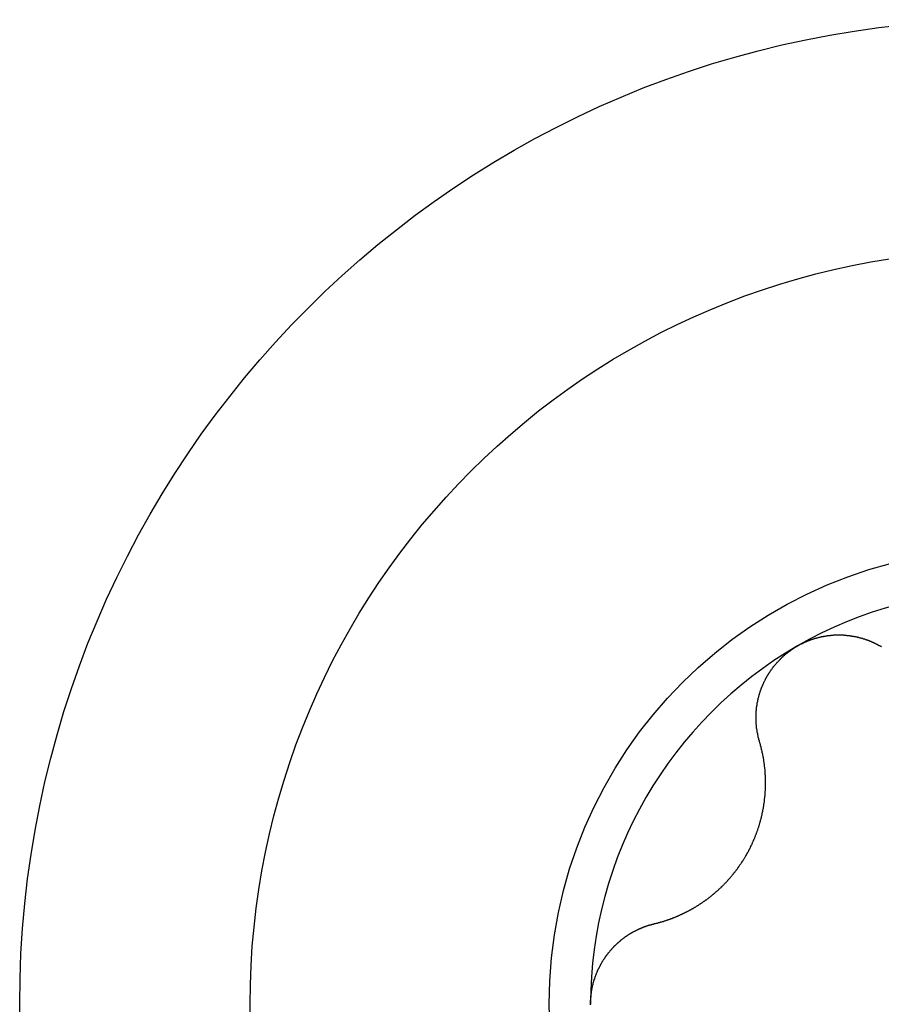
# Model space of a CAD drawing. Extents: x 1107 to 4046, y 937 to 3355.
# Tile 282 of 656: x 1147.21 to 1151.32, y 1899.71 to 1904.41. Entities that reach past the tile are written whole.
import ezdxf

# ---------------------------------------------------------------- set-up
doc = ezdxf.new("R2010")
doc.units = 0
doc.layers.add('KF_VIDA_L___C_RIGHT', color=7, linetype='CONTINUOUS')

# ---------------------------------------------------------------- blocks, each defined once
blk = doc.blocks.new('KF_VIDA_L___C_RIGHT')
at = {"layer": 'KF_VIDA_L___C_RIGHT'}
for points in [[(-435.788, 212.21, 0), (-435.786, 212.211, 0), (-435.784, 212.212, 0), (-435.782, 212.214, 0), (-435.78, 212.215, 0), (-435.778, 212.216, 0), (-435.776, 212.217, 0), (-435.775, 212.218, 0), (-435.773, 212.219, 0), (-435.771, 212.22, 0), (-435.769, 212.22, 0), (-435.767, 212.221, 0), (-435.765, 212.222, 0), (-435.763, 212.223, 0), (-435.761, 212.224, 0), (-435.759, 212.225, 0), (-435.757, 212.226, 0), (-435.755, 212.227, 0), (-435.753, 212.228, 0), (-435.752, 212.229, 0), (-435.75, 212.23, 0), (-435.748, 212.23, 0), (-435.746, 212.231, 0), (-435.744, 212.232, 0), (-435.742, 212.233, 0), (-435.74, 212.234, 0), (-435.738, 212.235, 0), (-435.736, 212.235, 0), (-435.734, 212.236, 0), (-435.732, 212.237, 0), (-435.73, 212.238, 0), (-435.728, 212.238, 0), (-435.726, 212.239, 0), (-435.724, 212.24, 0), (-435.722, 212.241, 0), (-435.72, 212.241, 0), (-435.718, 212.242, 0), (-435.715, 212.243, 0), (-435.713, 212.243, 0), (-435.711, 212.244, 0), (-435.709, 212.245, 0), (-435.707, 212.245, 0), (-435.705, 212.246, 0), (-435.703, 212.247, 0), (-435.701, 212.247, 0), (-435.699, 212.248, 0), (-435.697, 212.248, 0), (-435.695, 212.249, 0), (-435.693, 212.25, 0), (-435.691, 212.25, 0), (-435.689, 212.251, 0), (-435.686, 212.251, 0), (-435.684, 212.252, 0), (-435.682, 212.252, 0), (-435.68, 212.253, 0), (-435.678, 212.253, 0), (-435.676, 212.254, 0), (-435.674, 212.254, 0), (-435.672, 212.255, 0), (-435.67, 212.255, 0), (-435.667, 212.256, 0), (-435.665, 212.256, 0), (-435.663, 212.256, 0), (-435.661, 212.257, 0), (-435.659, 212.257, 0), (-435.657, 212.258, 0), (-435.655, 212.258, 0), (-435.653, 212.258, 0), (-435.65, 212.259, 0), (-435.648, 212.259, 0), (-435.646, 212.259, 0), (-435.644, 212.26, 0), (-435.642, 212.26, 0), (-435.64, 212.26, 0), (-435.638, 212.26, 0), (-435.635, 212.261, 0), (-435.633, 212.261, 0), (-435.631, 212.261, 0), (-435.629, 212.261, 0), (-435.627, 212.262, 0), (-435.625, 212.262, 0), (-435.623, 212.262, 0), (-435.62, 212.262, 0), (-435.618, 212.262, 0), (-435.616, 212.262, 0), (-435.614, 212.263, 0), (-435.612, 212.263, 0), (-435.61, 212.263, 0), (-435.607, 212.263, 0), (-435.605, 212.263, 0), (-435.603, 212.263, 0), (-435.601, 212.263, 0), (-435.599, 212.263, 0), (-435.597, 212.263, 0), (-435.595, 212.263, 0), (-435.592, 212.263, 0), (-435.59, 212.263, 0), (-435.588, 212.263, 0), (-435.586, 212.263, 0), (-435.584, 212.263, 0), (-435.582, 212.263, 0), (-435.58, 212.263, 0), (-435.578, 212.263, 0), (-435.575, 212.263, 0), (-435.573, 212.263, 0), (-435.571, 212.263, 0), (-435.569, 212.263, 0), (-435.567, 212.263, 0), (-435.565, 212.262, 0), (-435.563, 212.262, 0), (-435.56, 212.262, 0), (-435.558, 212.262, 0), (-435.556, 212.262, 0), (-435.554, 212.262, 0), (-435.552, 212.261, 0), (-435.55, 212.261, 0), (-435.548, 212.261, 0), (-435.546, 212.261, 0), (-435.544, 212.26, 0), (-435.542, 212.26, 0), (-435.539, 212.26, 0), (-435.537, 212.26, 0), (-435.535, 212.259, 0), (-435.533, 212.259, 0), (-435.531, 212.259, 0), (-435.529, 212.258, 0), (-435.527, 212.258, 0), (-435.525, 212.258, 0), (-435.523, 212.257, 0), (-435.521, 212.257, 0), (-435.519, 212.257, 0), (-435.517, 212.256, 0), (-435.515, 212.256, 0), (-435.513, 212.256, 0), (-435.511, 212.255, 0), (-435.508, 212.255, 0), (-435.506, 212.254, 0), (-435.504, 212.254, 0), (-435.502, 212.253, 0), (-435.5, 212.253, 0), (-435.498, 212.252, 0), (-435.496, 212.252, 0), (-435.494, 212.251, 0), (-435.492, 212.251, 0), (-435.49, 212.25, 0), (-435.488, 212.25, 0), (-435.486, 212.249, 0), (-435.484, 212.249, 0), (-435.482, 212.248, 0), (-435.481, 212.248, 0), (-435.479, 212.247, 0), (-435.477, 212.247, 0), (-435.475, 212.246, 0), (-435.473, 212.245, 0), (-435.471, 212.245, 0), (-435.469, 212.244, 0), (-435.467, 212.244, 0), (-435.465, 212.243, 0), (-435.463, 212.242, 0), (-435.461, 212.242, 0), (-435.459, 212.241, 0), (-435.457, 212.24, 0), (-435.456, 212.24, 0), (-435.454, 212.239, 0), (-435.452, 212.238, 0), (-435.45, 212.238, 0), (-435.448, 212.237, 0), (-435.446, 212.236, 0), (-435.444, 212.236, 0), (-435.443, 212.235, 0), (-435.441, 212.234, 0), (-435.439, 212.233, 0), (-435.437, 212.233, 0), (-435.435, 212.232, 0), (-435.434, 212.231, 0), (-435.432, 212.23, 0), (-435.43, 212.229, 0), (-435.428, 212.229, 0), (-435.426, 212.228, 0), (-435.425, 212.227, 0), (-435.423, 212.226, 0), (-435.421, 212.225, 0), (-435.419, 212.224, 0), (-435.417, 212.224, 0), (-435.416, 212.223, 0), (-435.414, 212.222, 0), (-435.412, 212.221, 0), (-435.41, 212.22, 0), (-435.409, 212.219, 0), (-435.407, 212.218, 0), (-435.405, 212.217, 0), (-435.403, 212.216, 0), (-435.402, 212.215, 0), (-435.4, 212.214, 0), (-435.398, 212.213, 0), (-435.396, 212.213, 0), (-435.395, 212.212, 0), (-435.393, 212.211, 0), (-435.391, 212.21, 0), (-435.389, 212.209, 0), (-435.388, 212.208, 0), (-435.386, 212.207, 0)], [(-435.968, 211.755, 0), (-435.969, 211.757, 0), (-435.97, 211.759, 0), (-435.97, 211.761, 0), (-435.971, 211.763, 0), (-435.971, 211.765, 0), (-435.972, 211.767, 0), (-435.972, 211.768, 0), (-435.973, 211.77, 0), (-435.973, 211.772, 0), (-435.974, 211.774, 0), (-435.974, 211.776, 0), (-435.975, 211.778, 0), (-435.975, 211.78, 0), (-435.975, 211.782, 0), (-435.976, 211.784, 0), (-435.976, 211.786, 0), (-435.977, 211.788, 0), (-435.977, 211.79, 0), (-435.977, 211.792, 0), (-435.978, 211.794, 0), (-435.978, 211.796, 0), (-435.979, 211.798, 0), (-435.979, 211.799, 0), (-435.979, 211.801, 0), (-435.98, 211.803, 0), (-435.98, 211.805, 0), (-435.98, 211.807, 0), (-435.98, 211.809, 0), (-435.981, 211.811, 0), (-435.981, 211.813, 0), (-435.981, 211.815, 0), (-435.982, 211.817, 0), (-435.982, 211.819, 0), (-435.982, 211.821, 0), (-435.982, 211.823, 0), (-435.983, 211.825, 0), (-435.983, 211.827, 0), (-435.983, 211.829, 0), (-435.983, 211.831, 0), (-435.983, 211.833, 0), (-435.984, 211.835, 0), (-435.984, 211.837, 0), (-435.984, 211.839, 0), (-435.984, 211.841, 0), (-435.984, 211.843, 0), (-435.984, 211.845, 0), (-435.984, 211.847, 0), (-435.984, 211.849, 0), (-435.985, 211.851, 0), (-435.985, 211.853, 0), (-435.985, 211.855, 0), (-435.985, 211.857, 0), (-435.985, 211.859, 0), (-435.985, 211.861, 0), (-435.985, 211.863, 0), (-435.985, 211.865, 0), (-435.985, 211.867, 0), (-435.985, 211.869, 0), (-435.985, 211.871, 0), (-435.985, 211.873, 0), (-435.985, 211.875, 0), (-435.985, 211.877, 0), (-435.985, 211.879, 0), (-435.985, 211.881, 0), (-435.985, 211.883, 0), (-435.985, 211.885, 0), (-435.985, 211.887, 0), (-435.984, 211.889, 0), (-435.984, 211.891, 0), (-435.984, 211.893, 0), (-435.984, 211.894, 0), (-435.984, 211.896, 0), (-435.984, 211.898, 0), (-435.984, 211.9, 0), (-435.984, 211.902, 0), (-435.983, 211.904, 0), (-435.983, 211.906, 0), (-435.983, 211.908, 0), (-435.983, 211.91, 0), (-435.983, 211.912, 0), (-435.982, 211.914, 0), (-435.982, 211.916, 0), (-435.982, 211.918, 0), (-435.982, 211.92, 0), (-435.981, 211.922, 0), (-435.981, 211.924, 0), (-435.981, 211.926, 0), (-435.98, 211.928, 0), (-435.98, 211.93, 0), (-435.98, 211.932, 0), (-435.98, 211.934, 0), (-435.979, 211.936, 0), (-435.979, 211.938, 0), (-435.979, 211.94, 0), (-435.978, 211.942, 0), (-435.978, 211.943, 0), (-435.977, 211.945, 0), (-435.977, 211.947, 0), (-435.977, 211.949, 0), (-435.976, 211.951, 0), (-435.976, 211.953, 0), (-435.975, 211.955, 0), (-435.975, 211.957, 0), (-435.974, 211.959, 0), (-435.974, 211.961, 0), (-435.973, 211.963, 0), (-435.973, 211.965, 0), (-435.972, 211.967, 0), (-435.972, 211.969, 0), (-435.971, 211.971, 0), (-435.971, 211.973, 0), (-435.97, 211.975, 0), (-435.97, 211.977, 0), (-435.969, 211.979, 0), (-435.968, 211.981, 0), (-435.968, 211.983, 0), (-435.967, 211.985, 0), (-435.967, 211.987, 0), (-435.966, 211.989, 0), (-435.965, 211.991, 0), (-435.965, 211.993, 0), (-435.964, 211.995, 0), (-435.963, 211.997, 0), (-435.963, 211.999, 0), (-435.962, 212.001, 0), (-435.961, 212.003, 0), (-435.961, 212.005, 0), (-435.96, 212.007, 0), (-435.959, 212.009, 0), (-435.958, 212.011, 0), (-435.958, 212.013, 0), (-435.957, 212.014, 0), (-435.956, 212.016, 0), (-435.955, 212.018, 0), (-435.954, 212.02, 0), (-435.954, 212.022, 0), (-435.953, 212.024, 0), (-435.952, 212.026, 0), (-435.951, 212.028, 0), (-435.95, 212.03, 0), (-435.949, 212.032, 0), (-435.948, 212.034, 0), (-435.948, 212.036, 0), (-435.947, 212.038, 0), (-435.946, 212.04, 0), (-435.945, 212.042, 0), (-435.944, 212.043, 0), (-435.943, 212.045, 0), (-435.942, 212.047, 0), (-435.941, 212.049, 0), (-435.94, 212.051, 0), (-435.939, 212.053, 0), (-435.938, 212.055, 0), (-435.937, 212.057, 0), (-435.936, 212.059, 0), (-435.935, 212.061, 0), (-435.934, 212.062, 0), (-435.933, 212.064, 0), (-435.932, 212.066, 0), (-435.931, 212.068, 0), (-435.93, 212.07, 0), (-435.929, 212.072, 0), (-435.928, 212.073, 0), (-435.926, 212.075, 0), (-435.925, 212.077, 0), (-435.924, 212.079, 0), (-435.923, 212.081, 0), (-435.922, 212.083, 0), (-435.921, 212.084, 0), (-435.919, 212.086, 0), (-435.918, 212.088, 0), (-435.917, 212.09, 0), (-435.916, 212.092, 0), (-435.915, 212.093, 0), (-435.913, 212.095, 0), (-435.912, 212.097, 0), (-435.911, 212.099, 0), (-435.91, 212.1, 0), (-435.908, 212.102, 0), (-435.907, 212.104, 0), (-435.906, 212.106, 0), (-435.904, 212.107, 0), (-435.903, 212.109, 0), (-435.902, 212.111, 0), (-435.901, 212.112, 0), (-435.899, 212.114, 0), (-435.898, 212.116, 0), (-435.896, 212.117, 0), (-435.895, 212.119, 0), (-435.894, 212.121, 0), (-435.892, 212.122, 0), (-435.891, 212.124, 0), (-435.889, 212.126, 0), (-435.888, 212.127, 0), (-435.887, 212.129, 0), (-435.885, 212.131, 0), (-435.884, 212.132, 0), (-435.882, 212.134, 0), (-435.881, 212.135, 0), (-435.879, 212.137, 0), (-435.878, 212.139, 0), (-435.876, 212.14, 0), (-435.875, 212.142, 0), (-435.873, 212.143, 0), (-435.872, 212.145, 0), (-435.87, 212.146, 0), (-435.869, 212.148, 0), (-435.867, 212.149, 0), (-435.866, 212.151, 0), (-435.864, 212.152, 0), (-435.863, 212.154, 0), (-435.861, 212.155, 0), (-435.859, 212.157, 0), (-435.858, 212.158, 0), (-435.856, 212.16, 0), (-435.855, 212.161, 0), (-435.853, 212.163, 0), (-435.852, 212.164, 0), (-435.85, 212.166, 0), (-435.848, 212.167, 0), (-435.847, 212.168, 0), (-435.845, 212.17, 0), (-435.843, 212.171, 0), (-435.842, 212.173, 0), (-435.84, 212.174, 0), (-435.838, 212.175, 0), (-435.837, 212.177, 0), (-435.835, 212.178, 0), (-435.833, 212.179, 0), (-435.832, 212.181, 0), (-435.83, 212.182, 0), (-435.828, 212.183, 0), (-435.827, 212.185, 0), (-435.825, 212.186, 0), (-435.823, 212.187, 0), (-435.821, 212.188, 0), (-435.82, 212.19, 0), (-435.818, 212.191, 0), (-435.816, 212.192, 0), (-435.814, 212.193, 0), (-435.813, 212.195, 0), (-435.811, 212.196, 0), (-435.809, 212.197, 0), (-435.807, 212.198, 0), (-435.806, 212.199, 0), (-435.804, 212.2, 0), (-435.802, 212.202, 0), (-435.8, 212.203, 0), (-435.798, 212.204, 0), (-435.797, 212.205, 0), (-435.795, 212.206, 0), (-435.793, 212.207, 0), (-435.791, 212.208, 0), (-435.789, 212.209, 0), (-435.788, 212.21, 0)], [(-436.471, 210.884, 0), (-436.469, 210.885, 0), (-436.466, 210.885, 0), (-436.464, 210.886, 0), (-436.462, 210.887, 0), (-436.459, 210.887, 0), (-436.457, 210.888, 0), (-436.455, 210.888, 0), (-436.452, 210.889, 0), (-436.45, 210.89, 0), (-436.448, 210.89, 0), (-436.445, 210.891, 0), (-436.443, 210.892, 0), (-436.441, 210.892, 0), (-436.439, 210.893, 0), (-436.436, 210.894, 0), (-436.434, 210.894, 0), (-436.432, 210.895, 0), (-436.429, 210.896, 0), (-436.427, 210.896, 0), (-436.425, 210.897, 0), (-436.422, 210.898, 0), (-436.42, 210.899, 0), (-436.418, 210.899, 0), (-436.416, 210.9, 0), (-436.413, 210.901, 0), (-436.411, 210.902, 0), (-436.409, 210.902, 0), (-436.406, 210.903, 0), (-436.404, 210.904, 0), (-436.402, 210.905, 0), (-436.4, 210.905, 0), (-436.397, 210.906, 0), (-436.395, 210.907, 0), (-436.393, 210.908, 0), (-436.391, 210.909, 0), (-436.388, 210.91, 0), (-436.386, 210.91, 0), (-436.384, 210.911, 0), (-436.382, 210.912, 0), (-436.379, 210.913, 0), (-436.377, 210.914, 0), (-436.375, 210.915, 0), (-436.373, 210.916, 0), (-436.371, 210.916, 0), (-436.368, 210.917, 0), (-436.366, 210.918, 0), (-436.364, 210.919, 0), (-436.362, 210.92, 0), (-436.36, 210.921, 0), (-436.358, 210.922, 0), (-436.355, 210.923, 0), (-436.353, 210.924, 0), (-436.351, 210.925, 0), (-436.349, 210.926, 0), (-436.347, 210.927, 0), (-436.345, 210.928, 0), (-436.342, 210.929, 0), (-436.34, 210.93, 0), (-436.338, 210.931, 0), (-436.336, 210.932, 0), (-436.334, 210.933, 0), (-436.332, 210.934, 0), (-436.33, 210.935, 0), (-436.328, 210.936, 0), (-436.325, 210.937, 0), (-436.323, 210.938, 0), (-436.321, 210.939, 0), (-436.319, 210.94, 0), (-436.317, 210.941, 0), (-436.315, 210.942, 0), (-436.313, 210.943, 0), (-436.311, 210.944, 0), (-436.309, 210.945, 0), (-436.307, 210.946, 0), (-436.304, 210.948, 0), (-436.302, 210.949, 0), (-436.3, 210.95, 0), (-436.298, 210.951, 0), (-436.296, 210.952, 0), (-436.294, 210.953, 0), (-436.292, 210.955, 0), (-436.29, 210.956, 0), (-436.288, 210.957, 0), (-436.285, 210.958, 0), (-436.283, 210.959, 0), (-436.281, 210.961, 0), (-436.279, 210.962, 0), (-436.277, 210.963, 0), (-436.275, 210.964, 0), (-436.273, 210.966, 0), (-436.271, 210.967, 0), (-436.269, 210.968, 0), (-436.266, 210.97, 0), (-436.264, 210.971, 0), (-436.262, 210.972, 0), (-436.26, 210.974, 0), (-436.258, 210.975, 0), (-436.256, 210.976, 0), (-436.254, 210.978, 0), (-436.252, 210.979, 0), (-436.25, 210.98, 0), (-436.247, 210.982, 0), (-436.245, 210.983, 0), (-436.243, 210.985, 0), (-436.241, 210.986, 0), (-436.239, 210.987, 0), (-436.237, 210.989, 0), (-436.235, 210.99, 0), (-436.233, 210.992, 0), (-436.231, 210.993, 0), (-436.229, 210.995, 0), (-436.227, 210.996, 0), (-436.224, 210.998, 0), (-436.222, 210.999, 0), (-436.22, 211.001, 0), (-436.218, 211.002, 0), (-436.216, 211.004, 0), (-436.214, 211.005, 0), (-436.212, 211.007, 0), (-436.21, 211.009, 0), (-436.208, 211.01, 0), (-436.206, 211.012, 0), (-436.204, 211.013, 0), (-436.202, 211.015, 0), (-436.2, 211.016, 0), (-436.198, 211.018, 0), (-436.196, 211.02, 0), (-436.194, 211.021, 0), (-436.192, 211.023, 0), (-436.19, 211.025, 0), (-436.188, 211.026, 0), (-436.186, 211.028, 0), (-436.184, 211.03, 0), (-436.182, 211.031, 0), (-436.18, 211.033, 0), (-436.178, 211.035, 0), (-436.176, 211.037, 0), (-436.174, 211.038, 0), (-436.172, 211.04, 0), (-436.17, 211.042, 0), (-436.168, 211.044, 0), (-436.166, 211.045, 0), (-436.164, 211.047, 0), (-436.162, 211.049, 0), (-436.16, 211.051, 0), (-436.158, 211.052, 0), (-436.156, 211.054, 0), (-436.154, 211.056, 0), (-436.152, 211.058, 0), (-436.15, 211.06, 0), (-436.149, 211.062, 0), (-436.147, 211.063, 0), (-436.145, 211.065, 0), (-436.143, 211.067, 0), (-436.141, 211.069, 0), (-436.139, 211.071, 0), (-436.137, 211.073, 0), (-436.135, 211.075, 0), (-436.134, 211.077, 0), (-436.132, 211.079, 0), (-436.13, 211.08, 0), (-436.128, 211.082, 0), (-436.126, 211.084, 0), (-436.124, 211.086, 0), (-436.123, 211.088, 0), (-436.121, 211.09, 0), (-436.119, 211.092, 0), (-436.117, 211.094, 0), (-436.116, 211.096, 0), (-436.114, 211.098, 0), (-436.112, 211.1, 0), (-436.11, 211.102, 0), (-436.109, 211.104, 0), (-436.107, 211.106, 0), (-436.105, 211.108, 0), (-436.103, 211.11, 0), (-436.102, 211.112, 0), (-436.1, 211.114, 0), (-436.098, 211.116, 0), (-436.097, 211.118, 0), (-436.095, 211.12, 0), (-436.093, 211.122, 0), (-436.092, 211.124, 0), (-436.09, 211.127, 0), (-436.088, 211.129, 0), (-436.087, 211.131, 0), (-436.085, 211.133, 0), (-436.083, 211.135, 0), (-436.082, 211.137, 0), (-436.08, 211.139, 0), (-436.079, 211.141, 0), (-436.077, 211.143, 0), (-436.075, 211.145, 0), (-436.074, 211.147, 0), (-436.072, 211.15, 0), (-436.071, 211.152, 0), (-436.069, 211.154, 0), (-436.068, 211.156, 0), (-436.066, 211.158, 0), (-436.065, 211.16, 0), (-436.063, 211.162, 0), (-436.062, 211.165, 0), (-436.06, 211.167, 0), (-436.059, 211.169, 0), (-436.057, 211.171, 0), (-436.056, 211.173, 0), (-436.054, 211.175, 0), (-436.053, 211.177, 0), (-436.052, 211.18, 0), (-436.05, 211.182, 0), (-436.049, 211.184, 0), (-436.047, 211.186, 0), (-436.046, 211.188, 0), (-436.045, 211.19, 0), (-436.043, 211.193, 0), (-436.042, 211.195, 0), (-436.04, 211.197, 0), (-436.039, 211.199, 0), (-436.038, 211.201, 0), (-436.037, 211.204, 0), (-436.035, 211.206, 0), (-436.034, 211.208, 0), (-436.033, 211.21, 0), (-436.031, 211.212, 0), (-436.03, 211.215, 0), (-436.029, 211.217, 0), (-436.028, 211.219, 0), (-436.026, 211.221, 0), (-436.025, 211.224, 0), (-436.024, 211.226, 0), (-436.023, 211.228, 0), (-436.021, 211.23, 0), (-436.02, 211.233, 0), (-436.019, 211.235, 0), (-436.018, 211.237, 0), (-436.017, 211.239, 0), (-436.015, 211.242, 0), (-436.014, 211.244, 0), (-436.013, 211.246, 0), (-436.012, 211.249, 0), (-436.011, 211.251, 0), (-436.01, 211.253, 0), (-436.009, 211.256, 0), (-436.007, 211.258, 0), (-436.006, 211.26, 0), (-436.005, 211.263, 0), (-436.004, 211.265, 0), (-436.003, 211.268, 0), (-436.002, 211.27, 0), (-436.001, 211.272, 0), (-436, 211.275, 0), (-435.999, 211.277, 0), (-435.998, 211.28, 0), (-435.997, 211.282, 0), (-435.996, 211.284, 0), (-435.995, 211.287, 0), (-435.994, 211.289, 0), (-435.992, 211.292, 0), (-435.991, 211.294, 0), (-435.99, 211.297, 0), (-435.989, 211.299, 0), (-435.989, 211.301, 0), (-435.988, 211.304, 0), (-435.987, 211.306, 0), (-435.986, 211.309, 0), (-435.985, 211.311, 0), (-435.984, 211.314, 0), (-435.983, 211.316, 0), (-435.982, 211.319, 0), (-435.981, 211.321, 0), (-435.98, 211.324, 0), (-435.979, 211.326, 0), (-435.978, 211.329, 0), (-435.977, 211.331, 0), (-435.977, 211.334, 0), (-435.976, 211.336, 0), (-435.975, 211.339, 0), (-435.974, 211.341, 0), (-435.973, 211.344, 0), (-435.972, 211.346, 0), (-435.972, 211.349, 0), (-435.971, 211.351, 0), (-435.97, 211.354, 0), (-435.969, 211.356, 0), (-435.968, 211.359, 0), (-435.968, 211.362, 0), (-435.967, 211.364, 0), (-435.966, 211.367, 0), (-435.965, 211.369, 0), (-435.965, 211.372, 0), (-435.964, 211.374, 0), (-435.963, 211.377, 0), (-435.963, 211.379, 0), (-435.962, 211.382, 0), (-435.961, 211.385, 0), (-435.961, 211.387, 0), (-435.96, 211.39, 0), (-435.959, 211.392, 0), (-435.959, 211.395, 0), (-435.958, 211.397, 0), (-435.957, 211.4, 0), (-435.957, 211.402, 0), (-435.956, 211.405, 0), (-435.956, 211.408, 0), (-435.955, 211.41, 0), (-435.955, 211.413, 0), (-435.954, 211.415, 0), (-435.954, 211.418, 0), (-435.953, 211.421, 0), (-435.953, 211.423, 0), (-435.952, 211.426, 0), (-435.952, 211.428, 0), (-435.951, 211.431, 0), (-435.951, 211.433, 0), (-435.95, 211.436, 0), (-435.95, 211.439, 0), (-435.949, 211.441, 0), (-435.949, 211.444, 0), (-435.948, 211.446, 0), (-435.948, 211.449, 0), (-435.948, 211.451, 0), (-435.947, 211.454, 0), (-435.947, 211.457, 0), (-435.946, 211.459, 0), (-435.946, 211.462, 0), (-435.946, 211.464, 0), (-435.945, 211.467, 0), (-435.945, 211.469, 0), (-435.945, 211.472, 0), (-435.944, 211.475, 0), (-435.944, 211.477, 0), (-435.944, 211.48, 0), (-435.944, 211.482, 0), (-435.943, 211.485, 0), (-435.943, 211.487, 0), (-435.943, 211.49, 0), (-435.943, 211.492, 0), (-435.942, 211.495, 0), (-435.942, 211.497, 0), (-435.942, 211.5, 0), (-435.942, 211.503, 0), (-435.941, 211.505, 0), (-435.941, 211.508, 0), (-435.941, 211.51, 0), (-435.941, 211.513, 0), (-435.941, 211.515, 0), (-435.941, 211.518, 0), (-435.94, 211.52, 0), (-435.94, 211.523, 0), (-435.94, 211.525, 0), (-435.94, 211.528, 0), (-435.94, 211.53, 0), (-435.94, 211.533, 0), (-435.94, 211.535, 0), (-435.94, 211.538, 0), (-435.94, 211.54, 0), (-435.94, 211.543, 0), (-435.94, 211.545, 0), (-435.94, 211.548, 0), (-435.94, 211.55, 0), (-435.939, 211.552, 0), (-435.939, 211.555, 0), (-435.939, 211.557, 0), (-435.939, 211.56, 0), (-435.939, 211.562, 0), (-435.939, 211.565, 0), (-435.94, 211.567, 0), (-435.94, 211.569, 0), (-435.94, 211.572, 0), (-435.94, 211.574, 0), (-435.94, 211.577, 0), (-435.94, 211.579, 0), (-435.94, 211.581, 0), (-435.94, 211.584, 0), (-435.94, 211.586, 0), (-435.94, 211.589, 0), (-435.94, 211.591, 0), (-435.94, 211.593, 0), (-435.941, 211.596, 0), (-435.941, 211.598, 0), (-435.941, 211.6, 0), (-435.941, 211.603, 0), (-435.941, 211.605, 0), (-435.941, 211.607, 0), (-435.941, 211.61, 0), (-435.942, 211.612, 0), (-435.942, 211.614, 0), (-435.942, 211.617, 0), (-435.942, 211.619, 0), (-435.942, 211.621, 0), (-435.943, 211.624, 0), (-435.943, 211.626, 0), (-435.943, 211.628, 0), (-435.943, 211.631, 0), (-435.944, 211.633, 0), (-435.944, 211.636, 0), (-435.944, 211.638, 0), (-435.944, 211.64, 0), (-435.945, 211.643, 0), (-435.945, 211.645, 0), (-435.945, 211.647, 0), (-435.946, 211.65, 0), (-435.946, 211.652, 0), (-435.946, 211.654, 0), (-435.947, 211.657, 0), (-435.947, 211.659, 0), (-435.947, 211.661, 0), (-435.948, 211.664, 0), (-435.948, 211.666, 0), (-435.948, 211.668, 0), (-435.949, 211.671, 0), (-435.949, 211.673, 0), (-435.95, 211.676, 0), (-435.95, 211.678, 0), (-435.951, 211.68, 0), (-435.951, 211.683, 0), (-435.951, 211.685, 0), (-435.952, 211.687, 0), (-435.952, 211.69, 0), (-435.953, 211.692, 0), (-435.953, 211.694, 0), (-435.954, 211.697, 0), (-435.954, 211.699, 0), (-435.955, 211.701, 0), (-435.955, 211.704, 0), (-435.956, 211.706, 0), (-435.956, 211.708, 0), (-435.957, 211.711, 0), (-435.957, 211.713, 0), (-435.958, 211.715, 0), (-435.958, 211.718, 0), (-435.959, 211.72, 0), (-435.96, 211.723, 0), (-435.96, 211.725, 0), (-435.961, 211.727, 0), (-435.961, 211.73, 0), (-435.962, 211.732, 0), (-435.963, 211.734, 0), (-435.963, 211.737, 0), (-435.964, 211.739, 0), (-435.964, 211.741, 0), (-435.965, 211.744, 0), (-435.966, 211.746, 0), (-435.966, 211.748, 0), (-435.967, 211.75, 0), (-435.968, 211.753, 0), (-435.968, 211.755, 0)], [(-436.775, 210.5, 0), (-436.775, 210.502, 0), (-436.775, 210.504, 0), (-436.775, 210.506, 0), (-436.775, 210.508, 0), (-436.775, 210.511, 0), (-436.775, 210.513, 0), (-436.775, 210.515, 0), (-436.775, 210.517, 0), (-436.775, 210.519, 0), (-436.774, 210.521, 0), (-436.774, 210.523, 0), (-436.774, 210.525, 0), (-436.774, 210.528, 0), (-436.774, 210.53, 0), (-436.774, 210.532, 0), (-436.773, 210.534, 0), (-436.773, 210.536, 0), (-436.773, 210.538, 0), (-436.773, 210.54, 0), (-436.773, 210.542, 0), (-436.772, 210.545, 0), (-436.772, 210.547, 0), (-436.772, 210.549, 0), (-436.772, 210.551, 0), (-436.771, 210.553, 0), (-436.771, 210.555, 0), (-436.771, 210.557, 0), (-436.77, 210.559, 0), (-436.77, 210.562, 0), (-436.77, 210.564, 0), (-436.769, 210.566, 0), (-436.769, 210.568, 0), (-436.769, 210.57, 0), (-436.768, 210.572, 0), (-436.768, 210.574, 0), (-436.767, 210.576, 0), (-436.767, 210.579, 0), (-436.767, 210.581, 0), (-436.766, 210.583, 0), (-436.766, 210.585, 0), (-436.765, 210.587, 0), (-436.765, 210.589, 0), (-436.764, 210.591, 0), (-436.764, 210.593, 0), (-436.763, 210.595, 0), (-436.763, 210.597, 0), (-436.762, 210.6, 0), (-436.762, 210.602, 0), (-436.761, 210.604, 0), (-436.76, 210.606, 0), (-436.76, 210.608, 0), (-436.759, 210.61, 0), (-436.759, 210.612, 0), (-436.758, 210.614, 0), (-436.757, 210.616, 0), (-436.757, 210.618, 0), (-436.756, 210.62, 0), (-436.755, 210.622, 0), (-436.755, 210.625, 0), (-436.754, 210.627, 0), (-436.753, 210.629, 0), (-436.753, 210.631, 0), (-436.752, 210.633, 0), (-436.751, 210.635, 0), (-436.75, 210.637, 0), (-436.75, 210.639, 0), (-436.749, 210.641, 0), (-436.748, 210.643, 0), (-436.747, 210.645, 0), (-436.747, 210.647, 0), (-436.746, 210.649, 0), (-436.745, 210.651, 0), (-436.744, 210.653, 0), (-436.743, 210.655, 0), (-436.742, 210.657, 0), (-436.742, 210.659, 0), (-436.741, 210.661, 0), (-436.74, 210.663, 0), (-436.739, 210.665, 0), (-436.738, 210.667, 0), (-436.737, 210.669, 0), (-436.736, 210.671, 0), (-436.735, 210.673, 0), (-436.734, 210.674, 0), (-436.733, 210.676, 0), (-436.732, 210.678, 0), (-436.731, 210.68, 0), (-436.73, 210.682, 0), (-436.729, 210.684, 0), (-436.728, 210.686, 0), (-436.727, 210.688, 0), (-436.726, 210.69, 0), (-436.725, 210.692, 0), (-436.724, 210.693, 0), (-436.723, 210.695, 0), (-436.722, 210.697, 0), (-436.721, 210.699, 0), (-436.72, 210.701, 0), (-436.719, 210.703, 0), (-436.718, 210.705, 0), (-436.717, 210.706, 0), (-436.716, 210.708, 0), (-436.714, 210.71, 0), (-436.713, 210.712, 0), (-436.712, 210.714, 0), (-436.711, 210.715, 0), (-436.71, 210.717, 0), (-436.709, 210.719, 0), (-436.707, 210.721, 0), (-436.706, 210.722, 0), (-436.705, 210.724, 0), (-436.704, 210.726, 0), (-436.703, 210.728, 0), (-436.701, 210.729, 0), (-436.7, 210.731, 0), (-436.699, 210.733, 0), (-436.698, 210.735, 0), (-436.696, 210.736, 0), (-436.695, 210.738, 0), (-436.694, 210.74, 0), (-436.693, 210.741, 0), (-436.691, 210.743, 0), (-436.69, 210.745, 0), (-436.689, 210.746, 0), (-436.687, 210.748, 0), (-436.686, 210.749, 0), (-436.685, 210.751, 0), (-436.683, 210.753, 0), (-436.682, 210.754, 0), (-436.681, 210.756, 0), (-436.679, 210.758, 0), (-436.678, 210.759, 0), (-436.677, 210.761, 0), (-436.675, 210.762, 0), (-436.674, 210.764, 0), (-436.672, 210.765, 0), (-436.671, 210.767, 0), (-436.67, 210.768, 0), (-436.668, 210.77, 0), (-436.667, 210.771, 0), (-436.665, 210.773, 0), (-436.664, 210.774, 0), (-436.663, 210.776, 0), (-436.661, 210.777, 0), (-436.66, 210.779, 0), (-436.658, 210.78, 0), (-436.657, 210.782, 0), (-436.655, 210.783, 0), (-436.654, 210.785, 0), (-436.652, 210.786, 0), (-436.651, 210.787, 0), (-436.649, 210.789, 0), (-436.648, 210.79, 0), (-436.646, 210.792, 0), (-436.645, 210.793, 0), (-436.643, 210.794, 0), (-436.642, 210.796, 0), (-436.64, 210.797, 0), (-436.639, 210.798, 0), (-436.637, 210.8, 0), (-436.636, 210.801, 0), (-436.634, 210.802, 0), (-436.633, 210.803, 0), (-436.631, 210.805, 0), (-436.63, 210.806, 0), (-436.628, 210.807, 0), (-436.627, 210.808, 0), (-436.625, 210.81, 0), (-436.624, 210.811, 0), (-436.622, 210.812, 0), (-436.621, 210.813, 0), (-436.619, 210.815, 0), (-436.617, 210.816, 0), (-436.616, 210.817, 0), (-436.614, 210.818, 0), (-436.613, 210.819, 0), (-436.611, 210.82, 0), (-436.609, 210.822, 0), (-436.608, 210.823, 0), (-436.606, 210.824, 0), (-436.605, 210.825, 0), (-436.603, 210.826, 0), (-436.601, 210.827, 0), (-436.6, 210.828, 0), (-436.598, 210.829, 0), (-436.596, 210.83, 0), (-436.595, 210.831, 0), (-436.593, 210.833, 0), (-436.591, 210.834, 0), (-436.59, 210.835, 0), (-436.588, 210.836, 0), (-436.586, 210.837, 0), (-436.585, 210.838, 0), (-436.583, 210.839, 0), (-436.581, 210.84, 0), (-436.58, 210.841, 0), (-436.578, 210.842, 0), (-436.576, 210.843, 0), (-436.574, 210.844, 0), (-436.573, 210.845, 0), (-436.571, 210.846, 0), (-436.569, 210.847, 0), (-436.567, 210.848, 0), (-436.566, 210.849, 0), (-436.564, 210.849, 0), (-436.562, 210.85, 0), (-436.56, 210.851, 0), (-436.559, 210.852, 0), (-436.557, 210.853, 0), (-436.555, 210.854, 0), (-436.553, 210.855, 0), (-436.551, 210.856, 0), (-436.55, 210.857, 0), (-436.548, 210.857, 0), (-436.546, 210.858, 0), (-436.544, 210.859, 0), (-436.542, 210.86, 0), (-436.541, 210.861, 0), (-436.539, 210.862, 0), (-436.537, 210.862, 0), (-436.535, 210.863, 0), (-436.533, 210.864, 0), (-436.532, 210.865, 0), (-436.53, 210.865, 0), (-436.528, 210.866, 0), (-436.526, 210.867, 0), (-436.524, 210.868, 0), (-436.522, 210.868, 0), (-436.52, 210.869, 0), (-436.519, 210.87, 0), (-436.517, 210.871, 0), (-436.515, 210.871, 0), (-436.513, 210.872, 0), (-436.511, 210.873, 0), (-436.509, 210.873, 0), (-436.507, 210.874, 0), (-436.505, 210.875, 0), (-436.504, 210.875, 0), (-436.502, 210.876, 0), (-436.5, 210.876, 0), (-436.498, 210.877, 0), (-436.496, 210.878, 0), (-436.494, 210.878, 0), (-436.492, 210.879, 0), (-436.49, 210.879, 0), (-436.488, 210.88, 0), (-436.486, 210.88, 0), (-436.485, 210.881, 0), (-436.483, 210.881, 0), (-436.481, 210.882, 0), (-436.479, 210.882, 0), (-436.477, 210.883, 0), (-436.475, 210.883, 0), (-436.473, 210.884, 0), (-436.471, 210.884, 0)], [(-436.775, 210.498, 0), (-436.775, 210.5, 0)]]:
    blk.add_polyline3d(points, dxfattribs=at)
for radius in [4.7, 3.6, 2.1725]:
    blk.add_circle((-434.8, 210.5), radius, dxfattribs=at)
for start, end in [(60, 120), (120, 180)]:
    blk.add_arc((-434.8, 210.5), 1.975, start, end, dxfattribs=at)

msp = doc.modelspace()

# ---------------------------------------------------------------- block references
at = {"layer": 'KF_VIDA_L___C_RIGHT'}
msp.add_blockref('KF_VIDA_L___C_RIGHT', (1586.7097, 1689.2132), dxfattribs=at)

doc.saveas('drawing.dxf')
